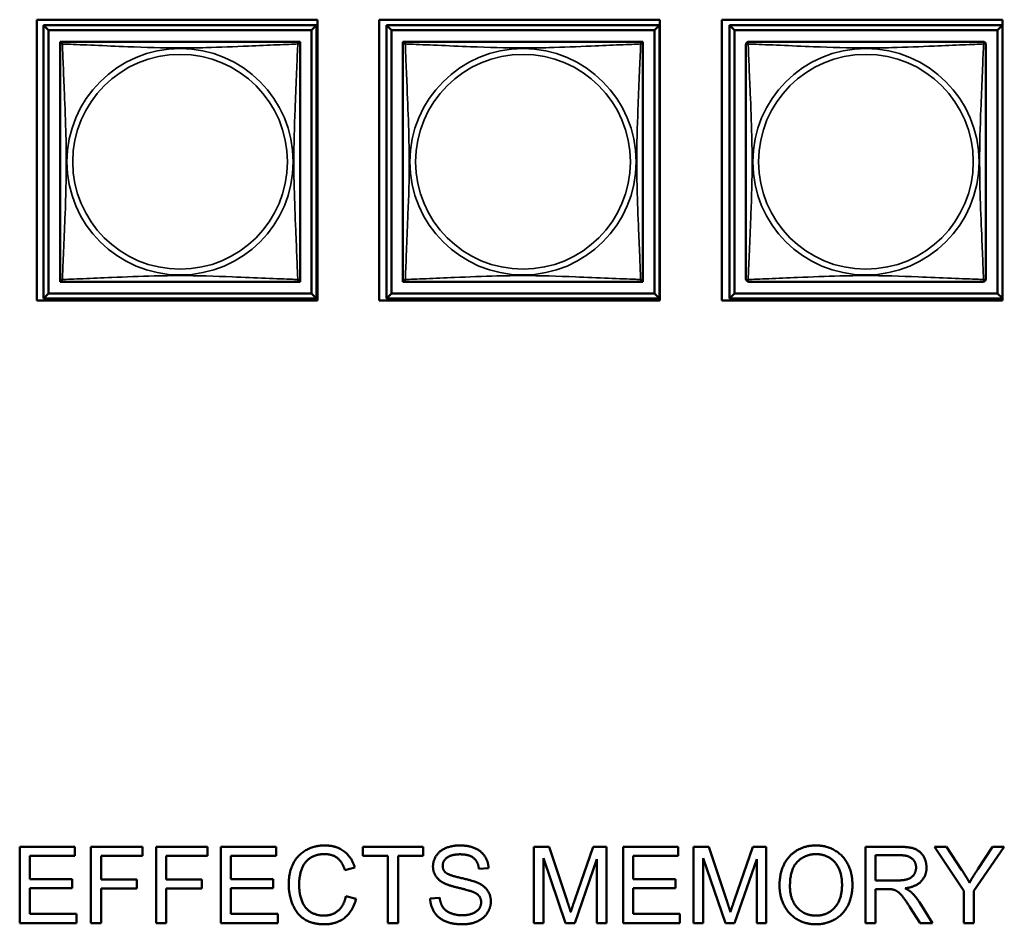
# Model space of a CAD drawing. Header units: inches. Extents: x 1.9 to 64.4, y 1.6 to 69.2.
# Tile 291 of 328: x 45.8 to 47.7, y 54 to 55.7. Entities that reach past the tile are written whole.
import ezdxf

# ---------------------------------------------------------------- set-up
doc = ezdxf.new("R2010")
doc.units = ezdxf.units.IN
doc.header["$MEASUREMENT"] = 0
doc.layers.add('Visible (ANSI)', color=7, linetype='Continuous', lineweight=50)
doc.layers.add('Visible Narrow (ANSI)', color=7, linetype='Continuous', lineweight=35)

msp = doc.modelspace()

# ---------------------------------------------------------------- linework, layer by layer
at = {"layer": 'Visible (ANSI)'}
for p, q in [((45.8371, 55.1814), (45.8371, 55.7339)), ((45.8371, 55.7339), (46.3896, 55.7339)), ((46.3896, 55.7339), (46.3896, 55.1814)), ((46.5111, 55.1814), (46.5111, 55.7339)), ((46.5111, 55.7339), (47.0636, 55.7339)), ((47.0636, 55.7339), (47.0636, 55.1814)), ((47.1851, 55.1814), (47.1851, 55.7339)), ((47.1851, 55.7339), (47.7376, 55.7339)), ((47.7376, 55.7339), (47.7376, 55.1814)), ((45.8503, 55.7231), (46.3877, 55.7231)), ((45.8601, 55.7133), (45.8503, 55.7231)), ((45.8503, 55.1857), (45.8503, 55.7231)), ((45.8601, 55.7133), (46.3778, 55.7133)), ((45.8601, 55.1955), (45.8601, 55.7133)), ((46.3877, 55.7231), (46.3778, 55.7133)), ((46.3778, 55.7133), (46.3778, 55.1955)), ((46.3877, 55.7231), (46.3877, 55.1857)), ((46.5253, 55.7231), (47.0627, 55.7231)), ((46.5351, 55.7133), (46.5253, 55.7231)), ((46.5253, 55.1857), (46.5253, 55.7231)), ((46.5351, 55.7133), (47.0528, 55.7133)), ((46.5351, 55.1955), (46.5351, 55.7133)), ((47.0627, 55.7231), (47.0528, 55.7133)), ((47.0528, 55.7133), (47.0528, 55.1955)), ((47.0627, 55.7231), (47.0627, 55.1857)), ((47.2003, 55.7231), (47.7376, 55.7231)), ((47.2101, 55.7133), (47.2003, 55.7231)), ((47.2003, 55.1857), (47.2003, 55.7231)), ((47.2101, 55.7133), (47.7278, 55.7133)), ((47.2101, 55.1955), (47.2101, 55.7133)), ((47.7376, 55.723), (47.7278, 55.7133)), ((47.7278, 55.7133), (47.7278, 55.1955)), ((45.8827, 55.6848), (45.8827, 55.6906)), ((45.8827, 55.6906), (45.8885, 55.6906)), ((46.3494, 55.6906), (46.3552, 55.6906)), ((46.3552, 55.6906), (46.3552, 55.6847)), ((46.5577, 55.6848), (46.5577, 55.6906)), ((46.5577, 55.6906), (46.5635, 55.6906)), ((47.0244, 55.6906), (47.0302, 55.6906)), ((47.0302, 55.6906), (47.0302, 55.6847)), ((45.8827, 55.2182), (45.8827, 55.224)), ((46.3552, 55.2241), (46.3552, 55.2182)), ((46.5577, 55.2182), (46.5577, 55.224)), ((47.0302, 55.2241), (47.0302, 55.2182)), ((45.8886, 55.2182), (45.8827, 55.2182)), ((46.3552, 55.2182), (46.3493, 55.2182)), ((46.5636, 55.2182), (46.5577, 55.2182)), ((47.0302, 55.2182), (47.0243, 55.2182)), ((46.3896, 55.1814), (45.8371, 55.1814)), ((45.8601, 55.1955), (45.8503, 55.1857)), ((46.3877, 55.1857), (45.8503, 55.1857)), ((46.3778, 55.1955), (45.8601, 55.1955)), ((46.3778, 55.1955), (46.3877, 55.1857)), ((47.0636, 55.1814), (46.5111, 55.1814)), ((46.5351, 55.1955), (46.5253, 55.1857)), ((47.0627, 55.1857), (46.5253, 55.1857)), ((47.0528, 55.1955), (46.5351, 55.1955)), ((47.0528, 55.1955), (47.0627, 55.1857)), ((47.7376, 55.1814), (47.1851, 55.1814)), ((47.2101, 55.1955), (47.2003, 55.1857)), ((47.7376, 55.1857), (47.2003, 55.1857)), ((47.7278, 55.1955), (47.2101, 55.1955)), ((47.7278, 55.1955), (47.7376, 55.1858)), ((45.8032, 54.1067), (45.9118, 54.1067)), ((45.8032, 53.9567), (45.8032, 54.1067)), ((45.9118, 54.1067), (45.9118, 54.089)), ((45.9436, 54.1067), (46.0449, 54.1067)), ((45.9436, 53.9567), (45.9436, 54.1067)), ((46.0449, 54.1067), (46.0449, 54.089)), ((46.0717, 54.1067), (46.173, 54.1067)), ((46.0717, 53.9567), (46.0717, 54.1067)), ((46.173, 54.1067), (46.173, 54.089)), ((46.1992, 54.1067), (46.3078, 54.1067)), ((46.1992, 53.9567), (46.1992, 54.1067)), ((46.3078, 54.1067), (46.3078, 54.089)), ((46.4787, 54.089), (46.4787, 54.1067)), ((46.4787, 54.1067), (46.5976, 54.1067)), ((46.5976, 54.1067), (46.5976, 54.089)), ((46.8154, 54.1067), (46.8452, 54.1067)), ((46.8154, 53.9567), (46.8154, 54.1067)), ((46.8452, 54.1067), (46.8808, 54.0005)), ((46.896, 54.0024), (46.932, 54.1067)), ((46.932, 54.1067), (46.9586, 54.1067)), ((46.9586, 54.1067), (46.9586, 53.9567)), ((46.991, 54.1067), (47.0996, 54.1067)), ((46.991, 53.9567), (46.991, 54.1067)), ((47.0996, 54.1067), (47.0996, 54.089)), ((47.1298, 54.1067), (47.1596, 54.1067)), ((47.1298, 53.9567), (47.1298, 54.1067)), ((47.1596, 54.1067), (47.1952, 54.0005)), ((47.2104, 54.0024), (47.2464, 54.1067)), ((47.2464, 54.1067), (47.273, 54.1067)), ((47.273, 54.1067), (47.273, 53.9567)), ((47.4683, 54.1067), (47.5349, 54.1067)), ((47.4683, 53.9567), (47.4683, 54.1067)), ((47.6617, 54.0203), (47.6038, 54.1067)), ((47.6038, 54.1067), (47.6279, 54.1067)), ((47.6279, 54.1067), (47.6575, 54.0615)), ((47.7415, 54.1067), (47.6815, 54.0203)), ((47.6892, 54.0626), (47.7184, 54.1067)), ((47.7184, 54.1067), (47.7415, 54.1067)), ((45.9118, 54.089), (45.8231, 54.089)), ((45.8231, 54.089), (45.8231, 54.0432)), ((46.0449, 54.089), (45.9635, 54.089)), ((45.9635, 54.089), (45.9635, 54.0426)), ((46.173, 54.089), (46.0916, 54.089)), ((46.0916, 54.089), (46.0916, 54.0426)), ((46.3078, 54.089), (46.219, 54.089)), ((46.219, 54.089), (46.219, 54.0432)), ((46.5281, 54.089), (46.4787, 54.089)), ((46.5281, 53.9567), (46.5281, 54.089)), ((46.5976, 54.089), (46.548, 54.089)), ((46.548, 54.089), (46.548, 53.9567)), ((46.8779, 53.9567), (46.8345, 54.0845)), ((46.8345, 54.0845), (46.8345, 53.9567)), ((46.9396, 54.0823), (46.8958, 53.9567)), ((46.9396, 53.9567), (46.9396, 54.0823)), ((47.0996, 54.089), (47.0109, 54.089)), ((47.0109, 54.089), (47.0109, 54.0432)), ((47.1923, 53.9567), (47.1489, 54.0845)), ((47.1489, 54.0845), (47.1489, 53.9567)), ((47.254, 54.0823), (47.2102, 53.9567)), ((47.254, 53.9567), (47.254, 54.0823)), ((47.4882, 54.0405), (47.4882, 54.0902)), ((47.4882, 54.0902), (47.5357, 54.0902)), ((46.4629, 54.0657), (46.4434, 54.061)), ((46.7262, 54.0646), (46.7072, 54.0631)), ((45.8231, 54.0432), (45.9062, 54.0432)), ((45.9062, 54.0432), (45.9062, 54.0255)), ((45.9635, 54.0426), (46.0339, 54.0426)), ((46.0339, 54.0426), (46.0339, 54.0249)), ((46.0916, 54.0426), (46.162, 54.0426)), ((46.162, 54.0426), (46.162, 54.0249)), ((46.219, 54.0432), (46.3022, 54.0432)), ((46.3022, 54.0432), (46.3022, 54.0255)), ((47.0109, 54.0432), (47.094, 54.0432)), ((47.094, 54.0432), (47.094, 54.0255)), ((47.5309, 54.0405), (47.4882, 54.0405)), ((45.9062, 54.0255), (45.8231, 54.0255)), ((45.8231, 54.0255), (45.8231, 53.9745)), ((46.0339, 54.0249), (45.9635, 54.0249)), ((45.9635, 54.0249), (45.9635, 53.9567)), ((46.162, 54.0249), (46.0916, 54.0249)), ((46.0916, 54.0249), (46.0916, 53.9567)), ((46.3022, 54.0255), (46.219, 54.0255)), ((46.219, 54.0255), (46.219, 53.9745)), ((47.094, 54.0255), (47.0109, 54.0255)), ((47.0109, 54.0255), (47.0109, 53.9745)), ((47.5112, 54.0234), (47.4882, 54.0234)), ((47.4882, 54.0234), (47.4882, 53.9567)), ((47.6617, 53.9567), (47.6617, 54.0203)), ((47.6815, 54.0203), (47.6815, 53.9567)), ((46.4455, 54.0095), (46.4654, 54.0044)), ((46.6112, 54.005), (46.6299, 54.0066)), ((47.5756, 53.9567), (47.5557, 53.988)), ((47.5744, 53.9976), (47.6004, 53.9567)), ((45.8231, 53.9745), (45.9153, 53.9745)), ((45.9153, 53.9745), (45.9153, 53.9567)), ((46.219, 53.9745), (46.3112, 53.9745)), ((46.3112, 53.9745), (46.3112, 53.9567)), ((47.0109, 53.9745), (47.103, 53.9745)), ((47.103, 53.9745), (47.103, 53.9567)), ((45.9153, 53.9567), (45.8032, 53.9567)), ((45.9635, 53.9567), (45.9436, 53.9567)), ((46.0916, 53.9567), (46.0717, 53.9567)), ((46.3112, 53.9567), (46.1992, 53.9567)), ((46.548, 53.9567), (46.5281, 53.9567)), ((46.8345, 53.9567), (46.8154, 53.9567)), ((46.8958, 53.9567), (46.8779, 53.9567)), ((46.9586, 53.9567), (46.9396, 53.9567)), ((47.103, 53.9567), (46.991, 53.9567)), ((47.1489, 53.9567), (47.1298, 53.9567)), ((47.2102, 53.9567), (47.1923, 53.9567)), ((47.273, 53.9567), (47.254, 53.9567)), ((47.4882, 53.9567), (47.4683, 53.9567)), ((47.6004, 53.9567), (47.5756, 53.9567)), ((47.6815, 53.9567), (47.6617, 53.9567))]:
    msp.add_line(p, q, dxfattribs=at)
for centre, start, end in [((45.8886, 55.6847), 90, 180), ((46.3493, 55.6847), 0, 90), ((46.5636, 55.6847), 90, 180), ((47.0243, 55.6847), 0, 90), ((47.2386, 55.6847), 90, 180), ((47.6993, 55.6847), 0, 90), ((45.8886, 55.2241), 180, 270), ((46.3493, 55.2241), 270, 360), ((46.5636, 55.2241), 180, 270), ((47.0243, 55.2241), 270, 360), ((47.2386, 55.2241), 180, 270), ((47.6993, 55.2241), 270, 360)]:
    msp.add_arc(centre, 0.00591, start, end, dxfattribs=at)
for points in [[(46.3493, 55.6906), (46.3487, 55.6906), (46.346, 55.6906), (46.3416, 55.6906), (46.3334, 55.6906), (46.3195, 55.6906), (46.3034, 55.6906), (46.2873, 55.6906), (46.2691, 55.6906), (46.2504, 55.6906), (46.2241, 55.6906), (46.1968, 55.6906), (46.1697, 55.6906), (46.1528, 55.6906), (46.1359, 55.6906), (46.119, 55.6906), (46.0851, 55.6906), (46.0513, 55.6906), (46.0175, 55.6906), (45.9755, 55.6906), (45.9316, 55.6906), (45.9061, 55.6906), (45.896, 55.6906), (45.8896, 55.6906), (45.8886, 55.6906)], [(47.0243, 55.6906), (47.0237, 55.6906), (47.021, 55.6906), (47.0166, 55.6906), (47.0084, 55.6906), (46.9945, 55.6906), (46.9784, 55.6906), (46.9623, 55.6906), (46.9441, 55.6906), (46.9254, 55.6906), (46.8991, 55.6906), (46.8718, 55.6906), (46.8447, 55.6906), (46.8278, 55.6906), (46.8109, 55.6906), (46.794, 55.6906), (46.7601, 55.6906), (46.7263, 55.6906), (46.6925, 55.6906), (46.6505, 55.6906), (46.6066, 55.6906), (46.5811, 55.6906), (46.571, 55.6906), (46.5646, 55.6906), (46.5636, 55.6906)], [(47.6993, 55.6906), (47.6987, 55.6906), (47.696, 55.6906), (47.6916, 55.6906), (47.6834, 55.6906), (47.6695, 55.6906), (47.6534, 55.6906), (47.6373, 55.6906), (47.6191, 55.6906), (47.6004, 55.6906), (47.5741, 55.6906), (47.5468, 55.6906), (47.5197, 55.6906), (47.5028, 55.6906), (47.4859, 55.6906), (47.469, 55.6906), (47.4351, 55.6906), (47.4013, 55.6906), (47.3675, 55.6906), (47.3255, 55.6906), (47.2816, 55.6906), (47.2561, 55.6906), (47.246, 55.6906), (47.2396, 55.6906), (47.2386, 55.6906)], [(45.8827, 55.6847), (45.8827, 55.6841), (45.8827, 55.6814), (45.8827, 55.677), (45.8827, 55.6689), (45.8827, 55.655), (45.8827, 55.6388), (45.8827, 55.6227), (45.8827, 55.6045), (45.8827, 55.5859), (45.8827, 55.5595), (45.8827, 55.5322), (45.8827, 55.5052), (45.8827, 55.4882), (45.8827, 55.4713), (45.8827, 55.4544), (45.8827, 55.4206), (45.8827, 55.3867), (45.8827, 55.353), (45.8827, 55.311), (45.8827, 55.2671), (45.8827, 55.2415), (45.8827, 55.2314), (45.8827, 55.225), (45.8827, 55.2241)], [(46.3552, 55.2241), (46.3552, 55.2247), (46.3552, 55.2274), (46.3552, 55.2318), (46.3552, 55.2399), (46.3552, 55.2538), (46.3552, 55.27), (46.3552, 55.2861), (46.3552, 55.3043), (46.3552, 55.3229), (46.3552, 55.3493), (46.3552, 55.3766), (46.3552, 55.4036), (46.3552, 55.4206), (46.3552, 55.4375), (46.3552, 55.4544), (46.3552, 55.4882), (46.3552, 55.5221), (46.3552, 55.5558), (46.3552, 55.5978), (46.3552, 55.6417), (46.3552, 55.6673), (46.3552, 55.6774), (46.3552, 55.6838), (46.3552, 55.6847)], [(46.5577, 55.6847), (46.5577, 55.6841), (46.5577, 55.6814), (46.5577, 55.677), (46.5577, 55.6689), (46.5577, 55.655), (46.5577, 55.6388), (46.5577, 55.6227), (46.5577, 55.6045), (46.5577, 55.5859), (46.5577, 55.5595), (46.5577, 55.5322), (46.5577, 55.5052), (46.5577, 55.4882), (46.5577, 55.4713), (46.5577, 55.4544), (46.5577, 55.4206), (46.5577, 55.3867), (46.5577, 55.353), (46.5577, 55.311), (46.5577, 55.2671), (46.5577, 55.2415), (46.5577, 55.2314), (46.5577, 55.225), (46.5577, 55.2241)], [(47.0302, 55.2241), (47.0302, 55.2247), (47.0302, 55.2274), (47.0302, 55.2318), (47.0302, 55.2399), (47.0302, 55.2538), (47.0302, 55.27), (47.0302, 55.2861), (47.0302, 55.3043), (47.0302, 55.3229), (47.0302, 55.3493), (47.0302, 55.3766), (47.0302, 55.4036), (47.0302, 55.4206), (47.0302, 55.4375), (47.0302, 55.4544), (47.0302, 55.4882), (47.0302, 55.5221), (47.0302, 55.5558), (47.0302, 55.5978), (47.0302, 55.6417), (47.0302, 55.6673), (47.0302, 55.6774), (47.0302, 55.6838), (47.0302, 55.6847)], [(47.2327, 55.6847), (47.2327, 55.6841), (47.2327, 55.6814), (47.2327, 55.677), (47.2327, 55.6689), (47.2327, 55.655), (47.2327, 55.6388), (47.2327, 55.6227), (47.2327, 55.6045), (47.2327, 55.5859), (47.2327, 55.5595), (47.2327, 55.5322), (47.2327, 55.5052), (47.2327, 55.4882), (47.2327, 55.4713), (47.2327, 55.4544), (47.2327, 55.4206), (47.2327, 55.3867), (47.2327, 55.353), (47.2327, 55.311), (47.2327, 55.2671), (47.2327, 55.2415), (47.2327, 55.2314), (47.2327, 55.225), (47.2327, 55.2241)], [(47.7052, 55.2241), (47.7052, 55.2247), (47.7052, 55.2274), (47.7052, 55.2318), (47.7052, 55.2399), (47.7052, 55.2538), (47.7052, 55.27), (47.7052, 55.2861), (47.7052, 55.3043), (47.7052, 55.3229), (47.7052, 55.3493), (47.7052, 55.3766), (47.7052, 55.4036), (47.7052, 55.4206), (47.7052, 55.4375), (47.7052, 55.4544), (47.7052, 55.4882), (47.7052, 55.5221), (47.7052, 55.5558), (47.7052, 55.5978), (47.7052, 55.6417), (47.7052, 55.6673), (47.7052, 55.6774), (47.7052, 55.6838), (47.7052, 55.6847)], [(45.8886, 55.2182), (45.8892, 55.2182), (45.8919, 55.2182), (45.8963, 55.2182), (45.9045, 55.2182), (45.9184, 55.2182), (45.9345, 55.2182), (45.9506, 55.2182), (45.9689, 55.2182), (45.9875, 55.2182), (46.0138, 55.2182), (46.0411, 55.2182), (46.0682, 55.2182), (46.0851, 55.2182), (46.102, 55.2182), (46.119, 55.2182), (46.1528, 55.2182), (46.1867, 55.2182), (46.2204, 55.2182), (46.2624, 55.2182), (46.3063, 55.2182), (46.3318, 55.2182), (46.3419, 55.2182), (46.3483, 55.2182), (46.3493, 55.2182)], [(46.5636, 55.2182), (46.5642, 55.2182), (46.5669, 55.2182), (46.5713, 55.2182), (46.5795, 55.2182), (46.5934, 55.2182), (46.6095, 55.2182), (46.6256, 55.2182), (46.6439, 55.2182), (46.6625, 55.2182), (46.6888, 55.2182), (46.7161, 55.2182), (46.7432, 55.2182), (46.7601, 55.2182), (46.777, 55.2182), (46.794, 55.2182), (46.8278, 55.2182), (46.8617, 55.2182), (46.8954, 55.2182), (46.9374, 55.2182), (46.9813, 55.2182), (47.0068, 55.2182), (47.0169, 55.2182), (47.0233, 55.2182), (47.0243, 55.2182)], [(47.2386, 55.2182), (47.2392, 55.2182), (47.2419, 55.2182), (47.2463, 55.2182), (47.2545, 55.2182), (47.2684, 55.2182), (47.2845, 55.2182), (47.3006, 55.2182), (47.3189, 55.2182), (47.3375, 55.2182), (47.3638, 55.2182), (47.3911, 55.2182), (47.4182, 55.2182), (47.4351, 55.2182), (47.452, 55.2182), (47.469, 55.2182), (47.5028, 55.2182), (47.5367, 55.2182), (47.5704, 55.2182), (47.6124, 55.2182), (47.6563, 55.2182), (47.6818, 55.2182), (47.6919, 55.2182), (47.6983, 55.2182), (47.6993, 55.2182)]]:
    msp.add_open_spline(points, degree=3, knots=[0.325731, 0.325731, 0.325731, 0.325731, 0.404774, 0.404774, 0.404774, 0.550532, 0.550532, 0.550532, 0.69629, 0.69629, 0.69629, 0.902598, 0.902598, 0.902598, 1.03154, 1.03154, 1.03154, 1.289425, 1.289425, 1.289425, 1.610774, 1.610774, 1.610774, 1.73735, 1.73735, 1.73735, 1.73735], dxfattribs=at)
for points in [[(46.3328, 54.0329), (46.3328, 54.0563), (46.3508, 54.0913), (46.3838, 54.1094), (46.4037, 54.1094)], [(46.4037, 54.1094), (46.4262, 54.1094), (46.4569, 54.0864), (46.4629, 54.0657)], [(46.6168, 54.068), (46.6168, 54.0794), (46.6297, 54.0991), (46.6545, 54.1094), (46.6697, 54.1094)], [(46.6697, 54.1094), (46.6864, 54.1094), (46.7119, 54.0986), (46.7258, 54.0777), (46.7262, 54.0646)], [(47.299, 54.0298), (47.299, 54.0672), (47.3391, 54.1094), (47.3708, 54.1094)], [(47.3708, 54.1094), (47.3916, 54.1094), (47.425, 54.0895), (47.4425, 54.054), (47.4425, 54.0315)], [(47.5349, 54.1067), (47.5549, 54.1067), (47.5758, 54.0986), (47.5883, 54.0782), (47.5883, 54.0658)], [(46.4032, 54.0923), (46.386, 54.0923), (46.3626, 54.0758), (46.3533, 54.0479), (46.3533, 54.033)], [(46.4434, 54.061), (46.4381, 54.0774), (46.4183, 54.0923), (46.4032, 54.0923)], [(46.6705, 54.0919), (46.6525, 54.0919), (46.6359, 54.0786), (46.6359, 54.0694)], [(46.7072, 54.0631), (46.7057, 54.0774), (46.6879, 54.0919), (46.6705, 54.0919)], [(47.3195, 54.0296), (47.3195, 54.0634), (47.3499, 54.0923), (47.3709, 54.0923)], [(47.3709, 54.0923), (47.3858, 54.0923), (47.4097, 54.0774), (47.422, 54.05), (47.422, 54.0317)], [(47.5357, 54.0902), (47.5524, 54.0902), (47.5678, 54.0764), (47.5678, 54.0658)], [(46.6381, 54.0354), (46.6273, 54.041), (46.6168, 54.0577), (46.6168, 54.068)], [(46.6359, 54.0694), (46.6359, 54.0612), (46.6417, 54.056)], [(47.5678, 54.0658), (47.5678, 54.0586), (47.5598, 54.0462), (47.5445, 54.0405), (47.5309, 54.0405)], [(47.5883, 54.0658), (47.5883, 54.0498), (47.5676, 54.028), (47.5461, 54.025)], [(47.6575, 54.0615), (47.6659, 54.0489), (47.6729, 54.0361)], [(47.6729, 54.0361), (47.6796, 54.0479), (47.6892, 54.0626)], [(46.6417, 54.056), (46.6476, 54.0508), (46.6961, 54.0399), (46.7052, 54.0357)], [(46.4033, 53.9542), (46.3791, 53.9542), (46.3487, 53.974), (46.3328, 54.0114), (46.3328, 54.0329)], [(46.3533, 54.033), (46.3533, 54.0139), (46.3645, 53.9853), (46.3879, 53.9713), (46.4016, 53.9713)], [(46.694, 54.0186), (46.6879, 54.021), (46.6464, 54.0309), (46.6381, 54.0354)], [(46.7116, 53.9974), (46.7116, 54.0045), (46.7035, 54.0151), (46.694, 54.0186)], [(46.7052, 54.0357), (46.7182, 54.0297), (46.7307, 54.0112), (46.7307, 53.9992)], [(47.3708, 53.9542), (47.3495, 53.9542), (47.3162, 53.9747), (47.299, 54.01), (47.299, 54.0298)], [(47.3707, 53.9713), (47.3486, 53.9713), (47.3195, 54.0025), (47.3195, 54.0296)], [(47.422, 54.0317), (47.422, 54.0027), (47.3931, 53.9713), (47.3707, 53.9713)], [(47.4425, 54.0315), (47.4425, 54.0088), (47.4241, 53.9728), (47.3902, 53.9542), (47.3708, 53.9542)], [(47.5223, 54.0227), (47.5189, 54.0234), (47.5112, 54.0234)], [(47.5557, 53.988), (47.547, 54.0014), (47.5358, 54.0157), (47.5269, 54.0216), (47.5223, 54.0227)], [(47.5461, 54.025), (47.5538, 54.0212), (47.558, 54.0176)], [(46.4016, 53.9713), (46.4183, 53.9713), (46.4414, 53.9905), (46.4455, 54.0095)], [(46.4654, 54.0044), (46.4591, 53.98), (46.4268, 53.9542), (46.4033, 53.9542)], [(46.6752, 53.9542), (46.6548, 53.9542), (46.6273, 53.9661), (46.6117, 53.9899), (46.6112, 54.005)], [(46.6299, 54.0066), (46.6313, 53.9953), (46.641, 53.9809), (46.6615, 53.972), (46.6743, 53.972)], [(46.7307, 53.9992), (46.7307, 53.9872), (46.717, 53.966), (46.6912, 53.9542), (46.6752, 53.9542)], [(46.8808, 54.0005), (46.8857, 53.9857), (46.888, 53.9784)], [(46.888, 53.9784), (46.8905, 53.9865), (46.896, 54.0024)], [(47.1952, 54.0005), (47.2001, 53.9857), (47.2024, 53.9784)], [(47.2024, 53.9784), (47.2049, 53.9865), (47.2104, 54.0024)], [(47.558, 54.0176), (47.5666, 54.0096), (47.5744, 53.9976)], [(46.6743, 53.972), (46.6856, 53.972), (46.7031, 53.9787), (46.7116, 53.9905), (46.7116, 53.9974)]]:
    msp.add_open_spline(points, degree=2, dxfattribs=at)
at = {"layer": 'Visible Narrow (ANSI)'}
for centre, radius in [((46.119, 55.4544), 0.2227), ((46.794, 55.4544), 0.2227), ((47.469, 55.4544), 0.2227), ((46.119, 55.4544), 0.2113), ((46.794, 55.4544), 0.2113), ((47.469, 55.4544), 0.2113)]:
    msp.add_circle(centre, radius, dxfattribs=at)
for points, knots in [([(45.8827, 55.6847), (45.8827, 55.6848), (45.8827, 55.6849), (45.8828, 55.6852), (45.8828, 55.6854), (45.883, 55.6857), (45.883, 55.6858), (45.8832, 55.6859), (45.8833, 55.686), (45.8835, 55.6861), (45.8837, 55.6862), (45.8843, 55.6864), (45.8847, 55.6865), (45.8859, 55.6864), (45.8865, 55.6863), (45.8873, 55.6861)], [-0.0844808, -0.0844808, -0.0844808, -0.0844808, -0.06943799, -0.06943799, -0.05587828, -0.05587828, -0.04740346, -0.04740346, -0.04210669, -0.04210669, -0.03151317, -0.03151317, -0.01456352, -0.01456352, 0.00026741, 0.00026741, 0.00026741, 0.00026741]), ([(45.8873, 55.6861), (45.8871, 55.6868), (45.887, 55.6875), (45.8869, 55.6886), (45.8869, 55.6891), (45.8871, 55.6897), (45.8872, 55.6899), (45.8874, 55.6901), (45.8874, 55.6902), (45.8876, 55.6903), (45.8877, 55.6904), (45.8879, 55.6905), (45.8881, 55.6906), (45.8884, 55.6906), (45.8886, 55.6906), (45.8886, 55.6906)], [-0.00026741, -0.00026741, -0.00026741, -0.00026741, 0.01456352, 0.01456352, 0.03151317, 0.03151317, 0.04210669, 0.04210669, 0.04740346, 0.04740346, 0.05587828, 0.05587828, 0.06943799, 0.06943799, 0.0844808, 0.0844808, 0.0844808, 0.0844808]), ([(45.8873, 55.2227), (45.8874, 55.2256), (45.8875, 55.229), (45.8877, 55.233), (45.8888, 55.2607), (45.8909, 55.3077), (45.8926, 55.3512), (45.894, 55.3861), (45.895, 55.4203), (45.895, 55.4544), (45.895, 55.4714), (45.8947, 55.4885), (45.8943, 55.5057), (45.8936, 55.5331), (45.8925, 55.5613), (45.8913, 55.589), (45.8905, 55.6085), (45.8896, 55.6278), (45.8889, 55.6451), (45.8882, 55.6623), (45.8876, 55.6773), (45.8873, 55.6861)], [-1.657319, -1.657319, -1.657319, -1.657319, -1.610774, -1.610774, -1.610774, -1.289425, -1.289425, -1.289425, -1.03154, -1.03154, -1.03154, -0.902598, -0.902598, -0.902598, -0.69629, -0.69629, -0.69629, -0.550532, -0.550532, -0.550532, -0.405761, -0.405761, -0.405761, -0.405761]), ([(45.8873, 55.6861), (45.8901, 55.686), (45.8936, 55.6858), (45.8976, 55.6857), (45.9252, 55.6846), (45.9722, 55.6825), (46.0158, 55.6808), (46.0507, 55.6794), (46.0849, 55.6784), (46.119, 55.6784), (46.136, 55.6784), (46.153, 55.6786), (46.1702, 55.679), (46.1977, 55.6797), (46.2258, 55.6809), (46.2535, 55.682), (46.2731, 55.6829), (46.2924, 55.6837), (46.3097, 55.6844), (46.3269, 55.6851), (46.3418, 55.6857), (46.3506, 55.6861)], [-1.657319, -1.657319, -1.657319, -1.657319, -1.610774, -1.610774, -1.610774, -1.289425, -1.289425, -1.289425, -1.03154, -1.03154, -1.03154, -0.902598, -0.902598, -0.902598, -0.69629, -0.69629, -0.69629, -0.550532, -0.550532, -0.550532, -0.405761, -0.405761, -0.405761, -0.405761]), ([(46.3506, 55.6861), (46.3505, 55.6832), (46.3504, 55.6798), (46.3502, 55.6758), (46.3491, 55.6481), (46.347, 55.6011), (46.3453, 55.5576), (46.3439, 55.5227), (46.3429, 55.4885), (46.3429, 55.4544), (46.3429, 55.4374), (46.3432, 55.4203), (46.3436, 55.4031), (46.3443, 55.3756), (46.3454, 55.3475), (46.3466, 55.3198), (46.3474, 55.3003), (46.3483, 55.2809), (46.349, 55.2637), (46.3497, 55.2465), (46.3503, 55.2315), (46.3506, 55.2227)], [-1.657319, -1.657319, -1.657319, -1.657319, -1.610774, -1.610774, -1.610774, -1.289425, -1.289425, -1.289425, -1.03154, -1.03154, -1.03154, -0.902598, -0.902598, -0.902598, -0.69629, -0.69629, -0.69629, -0.550532, -0.550532, -0.550532, -0.405761, -0.405761, -0.405761, -0.405761]), ([(46.3493, 55.6906), (46.3494, 55.6906), (46.3495, 55.6906), (46.3498, 55.6906), (46.35, 55.6905), (46.3502, 55.6904), (46.3503, 55.6903), (46.3505, 55.6902), (46.3505, 55.6901), (46.3507, 55.6899), (46.3508, 55.6897), (46.351, 55.6891), (46.351, 55.6886), (46.3509, 55.6875), (46.3508, 55.6868), (46.3506, 55.6861)], [-0.0844808, -0.0844808, -0.0844808, -0.0844808, -0.06943799, -0.06943799, -0.05587828, -0.05587828, -0.04740346, -0.04740346, -0.04210669, -0.04210669, -0.03151317, -0.03151317, -0.01456352, -0.01456352, 0.00026741, 0.00026741, 0.00026741, 0.00026741]), ([(46.3506, 55.6861), (46.3514, 55.6863), (46.352, 55.6864), (46.3532, 55.6865), (46.3537, 55.6864), (46.3542, 55.6862), (46.3544, 55.6861), (46.3546, 55.686), (46.3547, 55.6859), (46.3549, 55.6858), (46.3549, 55.6857), (46.3551, 55.6854), (46.3551, 55.6852), (46.3552, 55.6849), (46.3552, 55.6848), (46.3552, 55.6847)], [-0.00026741, -0.00026741, -0.00026741, -0.00026741, 0.01456352, 0.01456352, 0.03151317, 0.03151317, 0.04210669, 0.04210669, 0.04740346, 0.04740346, 0.05587828, 0.05587828, 0.06943799, 0.06943799, 0.0844808, 0.0844808, 0.0844808, 0.0844808]), ([(46.5577, 55.6847), (46.5577, 55.6848), (46.5577, 55.6849), (46.5578, 55.6852), (46.5578, 55.6854), (46.558, 55.6857), (46.558, 55.6858), (46.5582, 55.6859), (46.5583, 55.686), (46.5585, 55.6861), (46.5587, 55.6862), (46.5593, 55.6864), (46.5597, 55.6865), (46.5609, 55.6864), (46.5615, 55.6863), (46.5623, 55.6861)], [-0.0844808, -0.0844808, -0.0844808, -0.0844808, -0.06943799, -0.06943799, -0.05587828, -0.05587828, -0.04740346, -0.04740346, -0.04210669, -0.04210669, -0.03151317, -0.03151317, -0.01456352, -0.01456352, 0.00026741, 0.00026741, 0.00026741, 0.00026741]), ([(46.5623, 55.6861), (46.5621, 55.6868), (46.562, 55.6875), (46.5619, 55.6886), (46.5619, 55.6891), (46.5621, 55.6897), (46.5622, 55.6899), (46.5624, 55.6901), (46.5624, 55.6902), (46.5626, 55.6903), (46.5627, 55.6904), (46.5629, 55.6905), (46.5631, 55.6906), (46.5634, 55.6906), (46.5636, 55.6906), (46.5636, 55.6906)], [-0.00026741, -0.00026741, -0.00026741, -0.00026741, 0.01456352, 0.01456352, 0.03151317, 0.03151317, 0.04210669, 0.04210669, 0.04740346, 0.04740346, 0.05587828, 0.05587828, 0.06943799, 0.06943799, 0.0844808, 0.0844808, 0.0844808, 0.0844808]), ([(46.5623, 55.2227), (46.5624, 55.2256), (46.5625, 55.229), (46.5627, 55.233), (46.5638, 55.2607), (46.5659, 55.3077), (46.5676, 55.3512), (46.569, 55.3861), (46.57, 55.4203), (46.57, 55.4544), (46.57, 55.4714), (46.5697, 55.4885), (46.5693, 55.5057), (46.5686, 55.5331), (46.5675, 55.5613), (46.5663, 55.589), (46.5655, 55.6085), (46.5646, 55.6278), (46.5639, 55.6451), (46.5632, 55.6623), (46.5626, 55.6773), (46.5623, 55.6861)], [-1.657319, -1.657319, -1.657319, -1.657319, -1.610774, -1.610774, -1.610774, -1.289425, -1.289425, -1.289425, -1.03154, -1.03154, -1.03154, -0.902598, -0.902598, -0.902598, -0.69629, -0.69629, -0.69629, -0.550532, -0.550532, -0.550532, -0.405761, -0.405761, -0.405761, -0.405761]), ([(46.5623, 55.6861), (46.5651, 55.686), (46.5686, 55.6858), (46.5726, 55.6857), (46.6002, 55.6846), (46.6472, 55.6825), (46.6908, 55.6808), (46.7257, 55.6794), (46.7599, 55.6784), (46.794, 55.6784), (46.811, 55.6784), (46.828, 55.6786), (46.8452, 55.679), (46.8727, 55.6797), (46.9008, 55.6809), (46.9285, 55.682), (46.9481, 55.6829), (46.9674, 55.6837), (46.9847, 55.6844), (47.0019, 55.6851), (47.0168, 55.6857), (47.0256, 55.6861)], [-1.657319, -1.657319, -1.657319, -1.657319, -1.610774, -1.610774, -1.610774, -1.289425, -1.289425, -1.289425, -1.03154, -1.03154, -1.03154, -0.902598, -0.902598, -0.902598, -0.69629, -0.69629, -0.69629, -0.550532, -0.550532, -0.550532, -0.405761, -0.405761, -0.405761, -0.405761]), ([(47.0256, 55.6861), (47.0255, 55.6832), (47.0254, 55.6798), (47.0252, 55.6758), (47.0241, 55.6481), (47.022, 55.6011), (47.0203, 55.5576), (47.0189, 55.5227), (47.0179, 55.4885), (47.0179, 55.4544), (47.0179, 55.4374), (47.0182, 55.4203), (47.0186, 55.4031), (47.0193, 55.3756), (47.0204, 55.3475), (47.0216, 55.3198), (47.0224, 55.3003), (47.0233, 55.2809), (47.024, 55.2637), (47.0247, 55.2465), (47.0253, 55.2315), (47.0256, 55.2227)], [-1.657319, -1.657319, -1.657319, -1.657319, -1.610774, -1.610774, -1.610774, -1.289425, -1.289425, -1.289425, -1.03154, -1.03154, -1.03154, -0.902598, -0.902598, -0.902598, -0.69629, -0.69629, -0.69629, -0.550532, -0.550532, -0.550532, -0.405761, -0.405761, -0.405761, -0.405761]), ([(47.0243, 55.6906), (47.0244, 55.6906), (47.0245, 55.6906), (47.0248, 55.6906), (47.025, 55.6905), (47.0252, 55.6904), (47.0253, 55.6903), (47.0255, 55.6902), (47.0255, 55.6901), (47.0257, 55.6899), (47.0258, 55.6897), (47.026, 55.6891), (47.026, 55.6886), (47.0259, 55.6875), (47.0258, 55.6868), (47.0256, 55.6861)], [-0.0844808, -0.0844808, -0.0844808, -0.0844808, -0.06943799, -0.06943799, -0.05587828, -0.05587828, -0.04740346, -0.04740346, -0.04210669, -0.04210669, -0.03151317, -0.03151317, -0.01456352, -0.01456352, 0.00026741, 0.00026741, 0.00026741, 0.00026741]), ([(47.0256, 55.6861), (47.0264, 55.6863), (47.027, 55.6864), (47.0282, 55.6865), (47.0287, 55.6864), (47.0292, 55.6862), (47.0294, 55.6861), (47.0296, 55.686), (47.0297, 55.6859), (47.0299, 55.6858), (47.0299, 55.6857), (47.0301, 55.6854), (47.0301, 55.6852), (47.0302, 55.6849), (47.0302, 55.6848), (47.0302, 55.6847)], [-0.00026741, -0.00026741, -0.00026741, -0.00026741, 0.01456352, 0.01456352, 0.03151317, 0.03151317, 0.04210669, 0.04210669, 0.04740346, 0.04740346, 0.05587828, 0.05587828, 0.06943799, 0.06943799, 0.0844808, 0.0844808, 0.0844808, 0.0844808]), ([(47.2327, 55.6847), (47.2327, 55.6848), (47.2327, 55.6849), (47.2328, 55.6852), (47.2328, 55.6854), (47.233, 55.6857), (47.233, 55.6858), (47.2332, 55.6859), (47.2333, 55.686), (47.2335, 55.6861), (47.2337, 55.6862), (47.2343, 55.6864), (47.2347, 55.6865), (47.2359, 55.6864), (47.2365, 55.6863), (47.2373, 55.6861)], [-0.0844808, -0.0844808, -0.0844808, -0.0844808, -0.06943799, -0.06943799, -0.05587828, -0.05587828, -0.04740346, -0.04740346, -0.04210669, -0.04210669, -0.03151317, -0.03151317, -0.01456352, -0.01456352, 0.00026741, 0.00026741, 0.00026741, 0.00026741]), ([(47.2373, 55.6861), (47.2371, 55.6868), (47.237, 55.6875), (47.2369, 55.6886), (47.2369, 55.6891), (47.2371, 55.6897), (47.2372, 55.6899), (47.2374, 55.6901), (47.2374, 55.6902), (47.2376, 55.6903), (47.2377, 55.6904), (47.2379, 55.6905), (47.2381, 55.6906), (47.2384, 55.6906), (47.2386, 55.6906), (47.2386, 55.6906)], [-0.00026741, -0.00026741, -0.00026741, -0.00026741, 0.01456352, 0.01456352, 0.03151317, 0.03151317, 0.04210669, 0.04210669, 0.04740346, 0.04740346, 0.05587828, 0.05587828, 0.06943799, 0.06943799, 0.0844808, 0.0844808, 0.0844808, 0.0844808]), ([(47.2373, 55.2227), (47.2374, 55.2256), (47.2375, 55.229), (47.2377, 55.233), (47.2388, 55.2607), (47.2409, 55.3077), (47.2426, 55.3512), (47.244, 55.3861), (47.245, 55.4203), (47.245, 55.4544), (47.245, 55.4714), (47.2447, 55.4885), (47.2443, 55.5057), (47.2436, 55.5331), (47.2425, 55.5613), (47.2413, 55.589), (47.2405, 55.6085), (47.2396, 55.6278), (47.2389, 55.6451), (47.2382, 55.6623), (47.2376, 55.6773), (47.2373, 55.6861)], [-1.657319, -1.657319, -1.657319, -1.657319, -1.610774, -1.610774, -1.610774, -1.289425, -1.289425, -1.289425, -1.03154, -1.03154, -1.03154, -0.902598, -0.902598, -0.902598, -0.69629, -0.69629, -0.69629, -0.550532, -0.550532, -0.550532, -0.405761, -0.405761, -0.405761, -0.405761]), ([(47.2373, 55.6861), (47.2401, 55.686), (47.2436, 55.6858), (47.2476, 55.6857), (47.2752, 55.6846), (47.3222, 55.6825), (47.3658, 55.6808), (47.4007, 55.6794), (47.4349, 55.6784), (47.469, 55.6784), (47.486, 55.6784), (47.503, 55.6786), (47.5202, 55.679), (47.5477, 55.6797), (47.5758, 55.6809), (47.6035, 55.682), (47.6231, 55.6829), (47.6424, 55.6837), (47.6597, 55.6844), (47.6769, 55.6851), (47.6918, 55.6857), (47.7006, 55.6861)], [-1.657319, -1.657319, -1.657319, -1.657319, -1.610774, -1.610774, -1.610774, -1.289425, -1.289425, -1.289425, -1.03154, -1.03154, -1.03154, -0.902598, -0.902598, -0.902598, -0.69629, -0.69629, -0.69629, -0.550532, -0.550532, -0.550532, -0.405761, -0.405761, -0.405761, -0.405761]), ([(47.7006, 55.6861), (47.7005, 55.6832), (47.7004, 55.6798), (47.7002, 55.6758), (47.6991, 55.6481), (47.697, 55.6011), (47.6953, 55.5576), (47.6939, 55.5227), (47.6929, 55.4885), (47.6929, 55.4544), (47.6929, 55.4374), (47.6932, 55.4203), (47.6936, 55.4031), (47.6943, 55.3756), (47.6954, 55.3475), (47.6966, 55.3198), (47.6974, 55.3003), (47.6983, 55.2809), (47.699, 55.2637), (47.6997, 55.2465), (47.7003, 55.2315), (47.7006, 55.2227)], [-1.657319, -1.657319, -1.657319, -1.657319, -1.610774, -1.610774, -1.610774, -1.289425, -1.289425, -1.289425, -1.03154, -1.03154, -1.03154, -0.902598, -0.902598, -0.902598, -0.69629, -0.69629, -0.69629, -0.550532, -0.550532, -0.550532, -0.405761, -0.405761, -0.405761, -0.405761]), ([(47.6993, 55.6906), (47.6994, 55.6906), (47.6995, 55.6906), (47.6998, 55.6906), (47.7, 55.6905), (47.7002, 55.6904), (47.7003, 55.6903), (47.7005, 55.6902), (47.7005, 55.6901), (47.7007, 55.6899), (47.7008, 55.6897), (47.701, 55.6891), (47.701, 55.6886), (47.7009, 55.6875), (47.7008, 55.6868), (47.7006, 55.6861)], [-0.0844808, -0.0844808, -0.0844808, -0.0844808, -0.06943799, -0.06943799, -0.05587828, -0.05587828, -0.04740346, -0.04740346, -0.04210669, -0.04210669, -0.03151317, -0.03151317, -0.01456352, -0.01456352, 0.00026741, 0.00026741, 0.00026741, 0.00026741]), ([(47.7006, 55.6861), (47.7014, 55.6863), (47.702, 55.6864), (47.7032, 55.6865), (47.7037, 55.6864), (47.7042, 55.6862), (47.7044, 55.6861), (47.7046, 55.686), (47.7047, 55.6859), (47.7049, 55.6858), (47.7049, 55.6857), (47.7051, 55.6854), (47.7051, 55.6852), (47.7052, 55.6849), (47.7052, 55.6848), (47.7052, 55.6847)], [-0.00026741, -0.00026741, -0.00026741, -0.00026741, 0.01456352, 0.01456352, 0.03151317, 0.03151317, 0.04210669, 0.04210669, 0.04740346, 0.04740346, 0.05587828, 0.05587828, 0.06943799, 0.06943799, 0.0844808, 0.0844808, 0.0844808, 0.0844808]), ([(45.8873, 55.2227), (45.8865, 55.2225), (45.8859, 55.2224), (45.8847, 55.2223), (45.8843, 55.2224), (45.8837, 55.2226), (45.8835, 55.2227), (45.8833, 55.2228), (45.8832, 55.2229), (45.883, 55.223), (45.883, 55.2231), (45.8828, 55.2234), (45.8828, 55.2236), (45.8827, 55.2239), (45.8827, 55.224), (45.8827, 55.2241)], [-0.00026741, -0.00026741, -0.00026741, -0.00026741, 0.01456352, 0.01456352, 0.03151317, 0.03151317, 0.04210669, 0.04210669, 0.04740346, 0.04740346, 0.05587828, 0.05587828, 0.06943799, 0.06943799, 0.0844808, 0.0844808, 0.0844808, 0.0844808]), ([(45.8886, 55.2182), (45.8886, 55.2182), (45.8884, 55.2182), (45.8881, 55.2182), (45.8879, 55.2183), (45.8877, 55.2184), (45.8876, 55.2185), (45.8874, 55.2186), (45.8874, 55.2187), (45.8872, 55.2189), (45.8871, 55.2191), (45.8869, 55.2197), (45.8869, 55.2202), (45.887, 55.2213), (45.8871, 55.222), (45.8873, 55.2227)], [-0.0844808, -0.0844808, -0.0844808, -0.0844808, -0.06943799, -0.06943799, -0.05587828, -0.05587828, -0.04740346, -0.04740346, -0.04210669, -0.04210669, -0.03151317, -0.03151317, -0.01456352, -0.01456352, 0.00026741, 0.00026741, 0.00026741, 0.00026741]), ([(46.3506, 55.2227), (46.3478, 55.2228), (46.3443, 55.223), (46.3403, 55.2231), (46.3127, 55.2242), (46.2657, 55.2263), (46.2221, 55.228), (46.1872, 55.2294), (46.153, 55.2304), (46.119, 55.2304), (46.1019, 55.2304), (46.0849, 55.2302), (46.0677, 55.2298), (46.0402, 55.2291), (46.0121, 55.2279), (45.9844, 55.2268), (45.9649, 55.2259), (45.9455, 55.2251), (45.9282, 55.2244), (45.911, 55.2236), (45.8961, 55.2231), (45.8873, 55.2227)], [-1.657319, -1.657319, -1.657319, -1.657319, -1.610774, -1.610774, -1.610774, -1.289425, -1.289425, -1.289425, -1.03154, -1.03154, -1.03154, -0.902598, -0.902598, -0.902598, -0.69629, -0.69629, -0.69629, -0.550532, -0.550532, -0.550532, -0.405761, -0.405761, -0.405761, -0.405761]), ([(46.3506, 55.2227), (46.3508, 55.222), (46.3509, 55.2213), (46.351, 55.2202), (46.351, 55.2197), (46.3508, 55.2191), (46.3507, 55.2189), (46.3505, 55.2187), (46.3505, 55.2186), (46.3503, 55.2185), (46.3502, 55.2184), (46.35, 55.2183), (46.3498, 55.2182), (46.3495, 55.2182), (46.3494, 55.2182), (46.3493, 55.2182)], [-0.00026741, -0.00026741, -0.00026741, -0.00026741, 0.01456352, 0.01456352, 0.03151317, 0.03151317, 0.04210669, 0.04210669, 0.04740346, 0.04740346, 0.05587828, 0.05587828, 0.06943799, 0.06943799, 0.0844808, 0.0844808, 0.0844808, 0.0844808]), ([(46.3552, 55.2241), (46.3552, 55.224), (46.3552, 55.2239), (46.3551, 55.2236), (46.3551, 55.2234), (46.3549, 55.2231), (46.3549, 55.223), (46.3547, 55.2229), (46.3546, 55.2228), (46.3544, 55.2227), (46.3542, 55.2226), (46.3537, 55.2224), (46.3532, 55.2223), (46.352, 55.2224), (46.3514, 55.2225), (46.3506, 55.2227)], [-0.0844808, -0.0844808, -0.0844808, -0.0844808, -0.06943799, -0.06943799, -0.05587828, -0.05587828, -0.04740346, -0.04740346, -0.04210669, -0.04210669, -0.03151317, -0.03151317, -0.01456352, -0.01456352, 0.00026741, 0.00026741, 0.00026741, 0.00026741]), ([(46.5623, 55.2227), (46.5615, 55.2225), (46.5609, 55.2224), (46.5597, 55.2223), (46.5593, 55.2224), (46.5587, 55.2226), (46.5585, 55.2227), (46.5583, 55.2228), (46.5582, 55.2229), (46.558, 55.223), (46.558, 55.2231), (46.5578, 55.2234), (46.5578, 55.2236), (46.5577, 55.2239), (46.5577, 55.224), (46.5577, 55.2241)], [-0.00026741, -0.00026741, -0.00026741, -0.00026741, 0.01456352, 0.01456352, 0.03151317, 0.03151317, 0.04210669, 0.04210669, 0.04740346, 0.04740346, 0.05587828, 0.05587828, 0.06943799, 0.06943799, 0.0844808, 0.0844808, 0.0844808, 0.0844808]), ([(46.5636, 55.2182), (46.5636, 55.2182), (46.5634, 55.2182), (46.5631, 55.2182), (46.5629, 55.2183), (46.5627, 55.2184), (46.5626, 55.2185), (46.5624, 55.2186), (46.5624, 55.2187), (46.5622, 55.2189), (46.5621, 55.2191), (46.5619, 55.2197), (46.5619, 55.2202), (46.562, 55.2213), (46.5621, 55.222), (46.5623, 55.2227)], [-0.0844808, -0.0844808, -0.0844808, -0.0844808, -0.06943799, -0.06943799, -0.05587828, -0.05587828, -0.04740346, -0.04740346, -0.04210669, -0.04210669, -0.03151317, -0.03151317, -0.01456352, -0.01456352, 0.00026741, 0.00026741, 0.00026741, 0.00026741]), ([(47.0256, 55.2227), (47.0228, 55.2228), (47.0193, 55.223), (47.0153, 55.2231), (46.9877, 55.2242), (46.9407, 55.2263), (46.8971, 55.228), (46.8622, 55.2294), (46.828, 55.2304), (46.794, 55.2304), (46.7769, 55.2304), (46.7599, 55.2302), (46.7427, 55.2298), (46.7152, 55.2291), (46.6871, 55.2279), (46.6594, 55.2268), (46.6399, 55.2259), (46.6205, 55.2251), (46.6032, 55.2244), (46.586, 55.2236), (46.5711, 55.2231), (46.5623, 55.2227)], [-1.657319, -1.657319, -1.657319, -1.657319, -1.610774, -1.610774, -1.610774, -1.289425, -1.289425, -1.289425, -1.03154, -1.03154, -1.03154, -0.902598, -0.902598, -0.902598, -0.69629, -0.69629, -0.69629, -0.550532, -0.550532, -0.550532, -0.405761, -0.405761, -0.405761, -0.405761]), ([(47.0256, 55.2227), (47.0258, 55.222), (47.0259, 55.2213), (47.026, 55.2202), (47.026, 55.2197), (47.0258, 55.2191), (47.0257, 55.2189), (47.0255, 55.2187), (47.0255, 55.2186), (47.0253, 55.2185), (47.0252, 55.2184), (47.025, 55.2183), (47.0248, 55.2182), (47.0245, 55.2182), (47.0244, 55.2182), (47.0243, 55.2182)], [-0.00026741, -0.00026741, -0.00026741, -0.00026741, 0.01456352, 0.01456352, 0.03151317, 0.03151317, 0.04210669, 0.04210669, 0.04740346, 0.04740346, 0.05587828, 0.05587828, 0.06943799, 0.06943799, 0.0844808, 0.0844808, 0.0844808, 0.0844808]), ([(47.0302, 55.2241), (47.0302, 55.224), (47.0302, 55.2239), (47.0301, 55.2236), (47.0301, 55.2234), (47.0299, 55.2231), (47.0299, 55.223), (47.0297, 55.2229), (47.0296, 55.2228), (47.0294, 55.2227), (47.0292, 55.2226), (47.0287, 55.2224), (47.0282, 55.2223), (47.027, 55.2224), (47.0264, 55.2225), (47.0256, 55.2227)], [-0.0844808, -0.0844808, -0.0844808, -0.0844808, -0.06943799, -0.06943799, -0.05587828, -0.05587828, -0.04740346, -0.04740346, -0.04210669, -0.04210669, -0.03151317, -0.03151317, -0.01456352, -0.01456352, 0.00026741, 0.00026741, 0.00026741, 0.00026741]), ([(47.2373, 55.2227), (47.2365, 55.2225), (47.2359, 55.2224), (47.2347, 55.2223), (47.2343, 55.2224), (47.2337, 55.2226), (47.2335, 55.2227), (47.2333, 55.2228), (47.2332, 55.2229), (47.233, 55.223), (47.233, 55.2231), (47.2328, 55.2234), (47.2328, 55.2236), (47.2327, 55.2239), (47.2327, 55.224), (47.2327, 55.2241)], [-0.00026741, -0.00026741, -0.00026741, -0.00026741, 0.01456352, 0.01456352, 0.03151317, 0.03151317, 0.04210669, 0.04210669, 0.04740346, 0.04740346, 0.05587828, 0.05587828, 0.06943799, 0.06943799, 0.0844808, 0.0844808, 0.0844808, 0.0844808]), ([(47.2386, 55.2182), (47.2386, 55.2182), (47.2384, 55.2182), (47.2381, 55.2182), (47.2379, 55.2183), (47.2377, 55.2184), (47.2376, 55.2185), (47.2374, 55.2186), (47.2374, 55.2187), (47.2372, 55.2189), (47.2371, 55.2191), (47.2369, 55.2197), (47.2369, 55.2202), (47.237, 55.2213), (47.2371, 55.222), (47.2373, 55.2227)], [-0.0844808, -0.0844808, -0.0844808, -0.0844808, -0.06943799, -0.06943799, -0.05587828, -0.05587828, -0.04740346, -0.04740346, -0.04210669, -0.04210669, -0.03151317, -0.03151317, -0.01456352, -0.01456352, 0.00026741, 0.00026741, 0.00026741, 0.00026741]), ([(47.7006, 55.2227), (47.6978, 55.2228), (47.6943, 55.223), (47.6903, 55.2231), (47.6627, 55.2242), (47.6157, 55.2263), (47.5721, 55.228), (47.5372, 55.2294), (47.503, 55.2304), (47.469, 55.2304), (47.4519, 55.2304), (47.4349, 55.2302), (47.4177, 55.2298), (47.3902, 55.2291), (47.3621, 55.2279), (47.3344, 55.2268), (47.3149, 55.2259), (47.2955, 55.2251), (47.2782, 55.2244), (47.261, 55.2236), (47.2461, 55.2231), (47.2373, 55.2227)], [-1.657319, -1.657319, -1.657319, -1.657319, -1.610774, -1.610774, -1.610774, -1.289425, -1.289425, -1.289425, -1.03154, -1.03154, -1.03154, -0.902598, -0.902598, -0.902598, -0.69629, -0.69629, -0.69629, -0.550532, -0.550532, -0.550532, -0.405761, -0.405761, -0.405761, -0.405761]), ([(47.7006, 55.2227), (47.7008, 55.222), (47.7009, 55.2213), (47.701, 55.2202), (47.701, 55.2197), (47.7008, 55.2191), (47.7007, 55.2189), (47.7005, 55.2187), (47.7005, 55.2186), (47.7003, 55.2185), (47.7002, 55.2184), (47.7, 55.2183), (47.6998, 55.2182), (47.6995, 55.2182), (47.6994, 55.2182), (47.6993, 55.2182)], [-0.00026741, -0.00026741, -0.00026741, -0.00026741, 0.01456352, 0.01456352, 0.03151317, 0.03151317, 0.04210669, 0.04210669, 0.04740346, 0.04740346, 0.05587828, 0.05587828, 0.06943799, 0.06943799, 0.0844808, 0.0844808, 0.0844808, 0.0844808]), ([(47.7052, 55.2241), (47.7052, 55.224), (47.7052, 55.2239), (47.7051, 55.2236), (47.7051, 55.2234), (47.7049, 55.2231), (47.7049, 55.223), (47.7047, 55.2229), (47.7046, 55.2228), (47.7044, 55.2227), (47.7042, 55.2226), (47.7037, 55.2224), (47.7032, 55.2223), (47.702, 55.2224), (47.7014, 55.2225), (47.7006, 55.2227)], [-0.0844808, -0.0844808, -0.0844808, -0.0844808, -0.06943799, -0.06943799, -0.05587828, -0.05587828, -0.04740346, -0.04740346, -0.04210669, -0.04210669, -0.03151317, -0.03151317, -0.01456352, -0.01456352, 0.00026741, 0.00026741, 0.00026741, 0.00026741])]:
    msp.add_open_spline(points, degree=3, knots=knots, dxfattribs=at)

doc.saveas('drawing.dxf')
